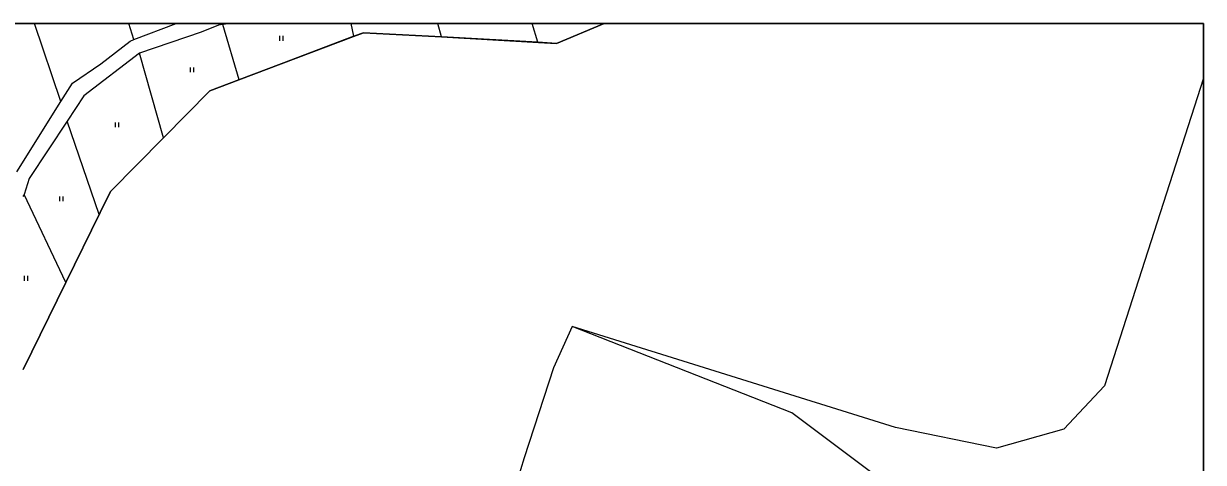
# Model space of a CAD drawing. Extents: x -598233 to -596890, y -1157848 to -1156431.
# Drawn here: x -597072.8 to -596890.5, y -1156498.7 to -1156430.9 of the extents above; entities that cross this region are included whole.
import ezdxf

# ---------------------------------------------------------------- set-up
doc = ezdxf.new("R2010")
doc.units = 0
for name, color, linetype in [('Level 11', 7, 'Continuous'), ('Level 36', 7, 'Continuous'), ('Level 51', 7, 'Continuous'), ('Vrstva 54', 7, 'Continuous'), ('Vrstva 60', 7, 'Continuous'), ('zajmove_uzemi', 7, 'Continuous')]:
    doc.layers.add(name, color=color, linetype=linetype)

msp = doc.modelspace()

# ---------------------------------------------------------------- linework, layer by layer
at = {"layer": 'Level 11'}
msp.add_lwpolyline([(-596988, -1156477.67), (-596990.86, -1156484.09), (-596995.42, -1156497.98), (-596997.09, -1156503.56), (-597008.02, -1156520.67), (-597014.3, -1156537.84), (-597017.18, -1156568.48), (-597015.4, -1156590.08), (-597022.93, -1156601.34), (-597034.26, -1156610.26)], dxfattribs=at)
at = {"layer": 'Level 36'}
for p, q in [((-597033.154, -1156433.513), (-597033.154, -1156432.763)), ((-597032.654, -1156433.513), (-597032.654, -1156432.763)), ((-597046.974, -1156438.373), (-597046.974, -1156437.623)), ((-597046.474, -1156438.373), (-597046.474, -1156437.623)), ((-597058.564, -1156446.883), (-597058.564, -1156446.133)), ((-597058.064, -1156446.883), (-597058.064, -1156446.133)), ((-597067.154, -1156458.323), (-597067.154, -1156457.573)), ((-597066.654, -1156458.323), (-597066.654, -1156457.573)), ((-597072.624, -1156470.613), (-597072.624, -1156469.863)), ((-597072.124, -1156470.613), (-597072.124, -1156469.863))]:
    msp.add_line(p, q, dxfattribs=at)
at = {"layer": 'Level 51'}
for p, q in [((-597066.99, -1156442.92), (-597071.0598, -1156430.8558)), ((-597055.74, -1156433.33), (-597056.513, -1156430.8558)), ((-597055.74, -1156433.33), (-597049.1762, -1156430.8558)), ((-597040.704, -1156430.8558), (-597041.95, -1156431)), ((-597021.71, -1156432.82), (-597022.1406, -1156430.8558)), ((-597008.2, -1156432.93), (-597008.7387, -1156430.8558)), ((-597008.2, -1156432.93), (-597008.7387, -1156430.8558)), ((-596993.32, -1156433.75), (-596994.1564, -1156430.8558)), ((-596983.0406, -1156430.8558), (-596990.44, -1156433.91)), ((-596983.0406, -1156430.8558), (-596990.44, -1156433.91)), ((-596890.4624, -1156439.3104), (-596905.77, -1156486.88))]:
    msp.add_line(p, q, dxfattribs=at)
for points in [[(-597042.67, -1156431.09), (-597045.3, -1156432.17)], [(-597041.95, -1156431), (-597042.67, -1156431.09)], [(-597039.45, -1156439.54), (-597041.95, -1156431)], [(-597039.45, -1156439.54), (-597041.95, -1156431)], [(-597060.85, -1156437.07), (-597056.31, -1156433.55)], [(-597056.31, -1156433.55), (-597055.74, -1156433.33)], [(-597045.3, -1156432.17), (-597054.85, -1156435.4099)], [(-597021.71, -1156432.82), (-597039.45, -1156439.54)], [(-597021.71, -1156432.82), (-597039.45, -1156439.54)], [(-597020.25, -1156432.27), (-597021.71, -1156432.82)], [(-597020.25, -1156432.27), (-597021.71, -1156432.82)], [(-597008.19, -1156432.93), (-597020.25, -1156432.27)], [(-597008.19, -1156432.93), (-597020.25, -1156432.27)], [(-596993.32, -1156433.75), (-597008.19, -1156432.93)], [(-596993.32, -1156433.75), (-597008.19, -1156432.93)], [(-597054.85, -1156435.4099), (-597063.44, -1156442.03)], [(-597051.13, -1156448.52), (-597054.85, -1156435.4099)], [(-597051.13, -1156448.52), (-597054.85, -1156435.4099)], [(-596990.44, -1156433.91), (-596993.32, -1156433.75)], [(-596990.44, -1156433.91), (-596993.32, -1156433.75)], [(-597065.2, -1156440.05), (-597060.85, -1156437.07)], [(-597066.99, -1156442.92), (-597065.2, -1156440.05)], [(-597039.45, -1156439.54), (-597043.96, -1156441.25)], [(-597039.45, -1156439.54), (-597043.96, -1156441.25)], [(-597063.44, -1156442.03), (-597066.04, -1156445.9699)], [(-597043.96, -1156441.25), (-597051.13, -1156448.52)], [(-597043.96, -1156441.25), (-597051.13, -1156448.52)], [(-597073.78, -1156453.76), (-597066.99, -1156442.92)], [(-597066.04, -1156445.9699), (-597071.92, -1156454.83)], [(-597061.06, -1156460.37), (-597066.04, -1156445.9699)], [(-597051.13, -1156448.52), (-597059.31, -1156456.81)], [(-597051.13, -1156448.52), (-597059.31, -1156456.81)], [(-597071.92, -1156454.83), (-597072.69, -1156457.29)], [(-597072.69, -1156457.29), (-597072.9, -1156457.57)], [(-597066.25, -1156470.91), (-597072.69, -1156457.29)], [(-597059.31, -1156456.81), (-597061.06, -1156460.37)], [(-597059.31, -1156456.81), (-597061.06, -1156460.37)], [(-597061.06, -1156460.37), (-597066.25, -1156470.91)], [(-597066.25, -1156470.91), (-597072.83, -1156484.29)], [(-596954.08, -1156491.06), (-596988, -1156477.67)], [(-596938.04, -1156493.3), (-596988, -1156477.67)], [(-596905.77, -1156486.88), (-596912.02, -1156493.58)], [(-596899.4699, -1156532.04), (-596954.08, -1156491.06)], [(-596922.42, -1156496.48), (-596938.04, -1156493.3)], [(-596912.02, -1156493.58), (-596922.42, -1156496.48)]]:
    msp.add_lwpolyline(points, dxfattribs=at)
at = {"layer": 'Vrstva 54'}
for p, q in [((-596983.0406, -1156430.8558), (-596990.44, -1156433.91)), ((-597021.76, -1156432.84), (-597039.48, -1156439.55)), ((-597020.25, -1156432.27), (-597021.76, -1156432.84)), ((-597008.19, -1156432.93), (-597020.25, -1156432.27)), ((-596993.19, -1156433.76), (-597008.19, -1156432.93)), ((-596990.44, -1156433.91), (-596993.19, -1156433.76)), ((-597039.48, -1156439.55), (-597043.96, -1156441.25)), ((-597043.96, -1156441.25), (-597051.15, -1156448.54)), ((-597051.15, -1156448.54), (-597059.31, -1156456.81)), ((-597059.31, -1156456.81), (-597060.92, -1156460.09)), ((-597060.92, -1156460.09), (-597066.24, -1156470.9)), ((-597066.24, -1156470.9), (-597072.84, -1156484.32))]:
    msp.add_line(p, q, dxfattribs=at)
at = {"layer": 'Vrstva 60'}
for points in [[(-597072.84, -1156484.32), (-597066.24, -1156470.9), (-597060.92, -1156460.09), (-597059.31, -1156456.81), (-597051.15, -1156448.54), (-597043.96, -1156441.25), (-597039.48, -1156439.55), (-597021.76, -1156432.84), (-597020.25, -1156432.27), (-597008.19, -1156432.93), (-596993.19, -1156433.76), (-596990.44, -1156433.91), (-596983.0406, -1156430.8558), (-598045.8254, -1156430.8558)], [(-596890.4624, -1157848.4611), (-596890.4624, -1156430.8558), (-596983.0406, -1156430.8558), (-596990.44, -1156433.91), (-596993.19, -1156433.76), (-597008.19, -1156432.93), (-597020.25, -1156432.27), (-597021.76, -1156432.84), (-597039.48, -1156439.55), (-597043.96, -1156441.25), (-597051.15, -1156448.54), (-597059.31, -1156456.81), (-597060.92, -1156460.09), (-597066.24, -1156470.9), (-597072.84, -1156484.32)]]:
    msp.add_lwpolyline(points, dxfattribs=at)
at = {"layer": 'zajmove_uzemi'}
msp.add_lwpolyline([(-598232.8901, -1156430.8558), (-596890.4624, -1156430.8558), (-596890.4624, -1157848.4611), (-598232.8901, -1157848.4611)], close=True, dxfattribs=at)

doc.saveas('drawing.dxf')
